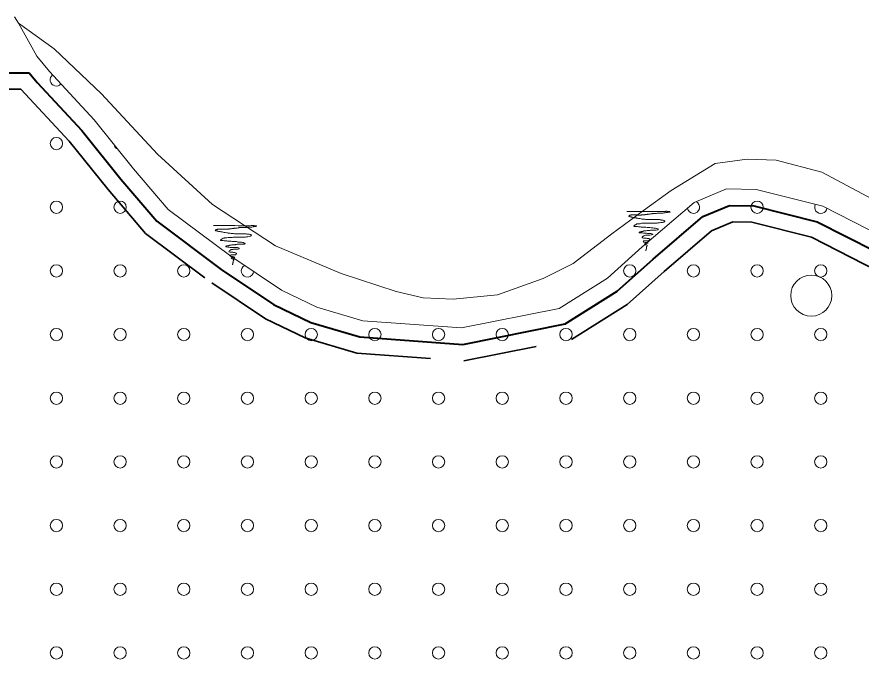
# Model space of a CAD drawing. Extents: x 640121 to 640955, y 6441885 to 6442246.
# Drawn here: x 640687.94 to 640729.02, y 6442171.5 to 6442202.76 of the extents above; entities that cross this region are included whole.
import ezdxf

# ---------------------------------------------------------------- set-up
doc = ezdxf.new("R2010")
doc.units = 0
doc.header["$LTSCALE"] = 1.2
doc.linetypes.add('MEDIUM_DASHED', pattern=[4.5, 3, -1.5])
for name, color, linetype, lineweight in [('31', 7, 'Continuous', 13), ('35', 7, 'Continuous', 35), ('40', 7, 'Continuous', 13), ('43', 7, 'Continuous', 13), ('47', 7, 'Continuous', 13)]:
    doc.layers.add(name, color=color, linetype=linetype, lineweight=lineweight)

msp = doc.modelspace()

# ---------------------------------------------------------------- linework, layer by layer
at = {"layer": '31'}
for points in [[(640687.82, 6442202.76), (640688.01, 6442202.46), (640689.75, 6442201.2), (640692.06, 6442199.01), (640694.78, 6442196.07), (640697.45, 6442193.63), (640700.52, 6442191.61), (640703.71, 6442190.26), (640706.39, 6442189.39), (640707.71, 6442189.09), (640709.17, 6442189.01), (640711.32, 6442189.23), (640713.55, 6442190.03), (640715.01, 6442190.76), (640716.89, 6442192.2), (640718.43, 6442193.34), (640719.78, 6442194.31), (640721.92, 6442195.63), (640723.47, 6442195.83), (640724.88, 6442195.78), (640727.11, 6442195.2), (640731.28, 6442192.97)], [(640688.01, 6442202.46), (640688.91, 6442200.85), (640689.52, 6442200.1), (640691.69, 6442197.75), (640693.61, 6442195.37), (640695.3, 6442193.39), (640698.34, 6442191.11), (640700.82, 6442189.45), (640702.53, 6442188.63), (640704.77, 6442187.97), (640709.58, 6442187.62), (640714.32, 6442188.56), (640716.67, 6442190.04), (640718.37, 6442191.56), (640720.89, 6442193.72), (640722.46, 6442194.39), (640723.91, 6442194.35), (640727.16, 6442193.54), (640731.54, 6442191.31)]]:
    msp.add_lwpolyline(points, dxfattribs=at)
at = {"layer": '35', "lineweight": 40}
msp.add_line((640681.78, 6442200.03), (640688.53, 6442200.04), dxfattribs=at)
at = {"layer": '35', "linetype": 'MEDIUM_DASHED'}
msp.add_line((640681.78, 6442199.23), (640688.13, 6442199.24), dxfattribs=at)
at = {"layer": '35', "lineweight": 40}
msp.add_lwpolyline([(640688.53, 6442200.04), (640688.92, 6442199.57), (640691.09, 6442197.23), (640693, 6442194.86), (640694.75, 6442192.81), (640697.88, 6442190.46), (640700.42, 6442188.76), (640702.24, 6442187.89), (640704.63, 6442187.18), (640709.63, 6442186.81), (640714.62, 6442187.81), (640717.15, 6442189.4), (640718.9, 6442190.96), (640721.32, 6442193.04), (640722.62, 6442193.58), (640723.8, 6442193.56), (640726.88, 6442192.79), (640731.11, 6442190.64)], dxfattribs=at)
at = {"layer": '35', "linetype": 'MEDIUM_DASHED'}
msp.add_lwpolyline([(640688.13, 6442199.24), (640690.48, 6442196.71), (640692.38, 6442194.35), (640694.2, 6442192.22), (640697.42, 6442189.81), (640700.03, 6442188.06), (640701.96, 6442187.14), (640704.48, 6442186.39), (640709.68, 6442186.01), (640714.92, 6442187.05), (640717.64, 6442188.76), (640719.43, 6442190.36), (640721.74, 6442192.35), (640722.77, 6442192.78), (640723.7, 6442192.76), (640726.6, 6442192.04), (640730.68, 6442189.96)], dxfattribs=at)
at = {"layer": '40'}
for points in [[(640717.61, 6442193.29), (640717.64, 6442193.29), (640717.7, 6442193.29), (640717.75, 6442193.29), (640717.76, 6442193.29), (640717.82, 6442193.29), (640717.89, 6442193.29), (640718.06, 6442193.29), (640718.15, 6442193.29), (640718.16, 6442193.29), (640718.18, 6442193.29), (640718.22, 6442193.29), (640718.26, 6442193.29), (640718.31, 6442193.29), (640718.36, 6442193.29), (640718.39, 6442193.29), (640718.43, 6442193.29), (640718.46, 6442193.29), (640718.5, 6442193.29), (640718.54, 6442193.29), (640718.57, 6442193.29), (640718.6, 6442193.29), (640718.65, 6442193.29), (640718.82, 6442193.28), (640718.97, 6442193.28), (640719.02, 6442193.28), (640719.05, 6442193.28), (640719.07, 6442193.28), (640719.09, 6442193.28), (640719.13, 6442193.28), (640719.18, 6442193.28), (640719.2, 6442193.28), (640719.22, 6442193.28), (640719.23, 6442193.28), (640719.25, 6442193.28), (640719.29, 6442193.28), (640719.3, 6442193.28), (640719.33, 6442193.28), (640719.38, 6442193.28), (640719.41, 6442193.28), (640719.44, 6442193.29), (640719.46, 6442193.29), (640719.5, 6442193.29), (640719.51, 6442193.3), (640719.54, 6442193.3), (640719.56, 6442193.3), (640719.58, 6442193.29), (640719.6, 6442193.29), (640719.62, 6442193.28), (640719.64, 6442193.28)], [(640718.38, 6442193.13), (640718.36, 6442193.12), (640718.33, 6442193.12), (640718.31, 6442193.11), (640718.3, 6442193.11), (640718.28, 6442193.11), (640718.25, 6442193.11), (640718.23, 6442193.11), (640718.21, 6442193.11), (640718.17, 6442193.11), (640718.15, 6442193.11), (640718.12, 6442193.12), (640718.1, 6442193.12), (640718.09, 6442193.12), (640718.07, 6442193.12), (640718.04, 6442193.12), (640718.02, 6442193.12), (640717.98, 6442193.12), (640717.97, 6442193.12), (640717.95, 6442193.12), (640717.92, 6442193.12), (640717.9, 6442193.12), (640717.88, 6442193.12), (640717.86, 6442193.12), (640717.83, 6442193.12), (640717.81, 6442193.11), (640717.79, 6442193.1), (640717.77, 6442193.1), (640717.75, 6442193.1), (640717.74, 6442193.09), (640717.73, 6442193.08), (640717.71, 6442193.07), (640717.71, 6442193.05), (640717.71, 6442193.04), (640717.76, 6442193.03), (640717.79, 6442193.03), (640717.81, 6442193.02), (640717.83, 6442193.02), (640717.85, 6442193.01), (640717.86, 6442193.01), (640717.89, 6442193.01), (640717.92, 6442193), (640717.94, 6442192.99), (640717.97, 6442192.98), (640718.01, 6442192.98), (640718.04, 6442192.98), (640718.07, 6442192.97), (640718.09, 6442192.96), (640718.13, 6442192.96), (640718.19, 6442192.95)], [(640719.64, 6442193.28), (640719.66, 6442193.28), (640719.68, 6442193.28), (640719.71, 6442193.28), (640719.72, 6442193.26), (640719.71, 6442193.26), (640719.71, 6442193.26), (640719.69, 6442193.26), (640719.67, 6442193.25), (640719.64, 6442193.25), (640719.62, 6442193.25), (640719.6, 6442193.25), (640719.58, 6442193.24), (640719.56, 6442193.24), (640719.55, 6442193.23), (640719.52, 6442193.23), (640719.48, 6442193.22), (640719.47, 6442193.22), (640719.41, 6442193.22), (640719.38, 6442193.21), (640719.36, 6442193.21), (640719.34, 6442193.2), (640719.32, 6442193.2), (640719.3, 6442193.2), (640719.27, 6442193.2), (640719.25, 6442193.2), (640719.2, 6442193.2), (640719.17, 6442193.2), (640719.13, 6442193.2), (640719.09, 6442193.2), (640719.06, 6442193.19), (640719.03, 6442193.19), (640719, 6442193.19), (640718.97, 6442193.19), (640718.89, 6442193.19), (640718.87, 6442193.19), (640718.85, 6442193.18), (640718.82, 6442193.17), (640718.77, 6442193.17), (640718.73, 6442193.16), (640718.7, 6442193.16), (640718.66, 6442193.16), (640718.63, 6442193.16), (640718.6, 6442193.14), (640718.57, 6442193.14), (640718.56, 6442193.14), (640718.54, 6442193.14), (640718.51, 6442193.14), (640718.49, 6442193.13), (640718.47, 6442193.13), (640718.4, 6442193.13), (640718.38, 6442193.13)], [(640718.79, 6442192.72), (640718.75, 6442192.72), (640718.72, 6442192.72), (640718.67, 6442192.72), (640718.64, 6442192.72), (640718.61, 6442192.72), (640718.57, 6442192.72), (640718.53, 6442192.71), (640718.44, 6442192.71), (640718.4, 6442192.71), (640718.37, 6442192.71), (640718.33, 6442192.71), (640718.27, 6442192.69), (640718.21, 6442192.69), (640718.18, 6442192.69), (640718.15, 6442192.69), (640718.14, 6442192.68), (640718.12, 6442192.68), (640718.1, 6442192.68), (640718.09, 6442192.67), (640718.07, 6442192.66), (640718.06, 6442192.65), (640718.03, 6442192.63), (640718.01, 6442192.62), (640718, 6442192.61), (640717.98, 6442192.6), (640717.98, 6442192.59), (640717.97, 6442192.58), (640717.96, 6442192.57), (640717.97, 6442192.56), (640717.99, 6442192.56), (640718.02, 6442192.56), (640718.04, 6442192.56), (640718.1, 6442192.56), (640718.14, 6442192.55), (640718.19, 6442192.54), (640718.25, 6442192.54), (640718.28, 6442192.54), (640718.31, 6442192.53), (640718.34, 6442192.53), (640718.42, 6442192.53), (640718.49, 6442192.53), (640718.54, 6442192.52), (640718.6, 6442192.51), (640718.67, 6442192.51), (640718.74, 6442192.51), (640718.8, 6442192.49), (640718.84, 6442192.49), (640718.89, 6442192.49), (640718.93, 6442192.48)], [(640718.19, 6442192.95), (640718.26, 6442192.94), (640718.31, 6442192.93), (640718.34, 6442192.92), (640718.39, 6442192.92), (640718.43, 6442192.92), (640718.47, 6442192.91), (640718.5, 6442192.91), (640718.52, 6442192.9), (640718.57, 6442192.9), (640718.6, 6442192.9), (640718.64, 6442192.89), (640718.68, 6442192.89), (640718.72, 6442192.89), (640718.76, 6442192.89), (640718.81, 6442192.89), (640718.84, 6442192.89), (640718.85, 6442192.89), (640718.89, 6442192.89), (640718.93, 6442192.89), (640718.97, 6442192.89), (640719.02, 6442192.89), (640719.06, 6442192.89), (640719.09, 6442192.89), (640719.13, 6442192.89), (640719.15, 6442192.89), (640719.18, 6442192.89), (640719.21, 6442192.89), (640719.24, 6442192.88), (640719.27, 6442192.88), (640719.29, 6442192.87), (640719.36, 6442192.87), (640719.39, 6442192.86), (640719.42, 6442192.84), (640719.44, 6442192.84), (640719.46, 6442192.83), (640719.46, 6442192.81), (640719.45, 6442192.8), (640719.44, 6442192.79), (640719.43, 6442192.78), (640719.42, 6442192.77), (640719.39, 6442192.77), (640719.35, 6442192.75), (640719.28, 6442192.75), (640719.21, 6442192.74), (640719.18, 6442192.73), (640719.13, 6442192.73), (640719.09, 6442192.72), (640719.04, 6442192.72), (640718.97, 6442192.72), (640718.88, 6442192.72), (640718.79, 6442192.72)], [(640697.5, 6442192.6), (640697.53, 6442192.6), (640697.58, 6442192.6), (640697.64, 6442192.6), (640697.65, 6442192.61), (640697.7, 6442192.61), (640697.78, 6442192.61), (640697.94, 6442192.61), (640698.03, 6442192.61), (640698.05, 6442192.61), (640698.07, 6442192.61), (640698.1, 6442192.61), (640698.15, 6442192.61), (640698.2, 6442192.61), (640698.24, 6442192.61), (640698.27, 6442192.61), (640698.31, 6442192.61), (640698.35, 6442192.61), (640698.39, 6442192.61), (640698.43, 6442192.6), (640698.45, 6442192.6), (640698.49, 6442192.6), (640698.54, 6442192.6), (640698.7, 6442192.59), (640698.86, 6442192.59), (640698.91, 6442192.59), (640698.94, 6442192.59), (640698.96, 6442192.59), (640698.98, 6442192.59), (640699.02, 6442192.59), (640699.06, 6442192.59), (640699.09, 6442192.59), (640699.11, 6442192.59), (640699.12, 6442192.59), (640699.14, 6442192.59), (640699.17, 6442192.59), (640699.19, 6442192.59), (640699.21, 6442192.59), (640699.26, 6442192.59), (640699.29, 6442192.59), (640699.33, 6442192.6), (640699.35, 6442192.61), (640699.38, 6442192.61), (640699.4, 6442192.61), (640699.42, 6442192.61), (640699.45, 6442192.61), (640699.47, 6442192.61), (640699.48, 6442192.6), (640699.51, 6442192.59), (640699.53, 6442192.59)], [(640698.27, 6442192.44), (640698.25, 6442192.43), (640698.22, 6442192.43), (640698.2, 6442192.43), (640698.18, 6442192.43), (640698.16, 6442192.43), (640698.14, 6442192.43), (640698.12, 6442192.43), (640698.09, 6442192.43), (640698.06, 6442192.43), (640698.04, 6442192.43), (640698.01, 6442192.43), (640697.99, 6442192.43), (640697.97, 6442192.43), (640697.95, 6442192.43), (640697.93, 6442192.43), (640697.91, 6442192.43), (640697.87, 6442192.43), (640697.85, 6442192.43), (640697.83, 6442192.43), (640697.8, 6442192.43), (640697.79, 6442192.43), (640697.76, 6442192.43), (640697.74, 6442192.43), (640697.72, 6442192.43), (640697.7, 6442192.43), (640697.68, 6442192.41), (640697.65, 6442192.41), (640697.64, 6442192.41), (640697.62, 6442192.4), (640697.61, 6442192.4), (640697.6, 6442192.38), (640697.59, 6442192.37), (640697.6, 6442192.35), (640697.65, 6442192.34), (640697.68, 6442192.34), (640697.7, 6442192.33), (640697.72, 6442192.33), (640697.74, 6442192.32), (640697.75, 6442192.32), (640697.78, 6442192.32), (640697.8, 6442192.31), (640697.82, 6442192.31), (640697.86, 6442192.29), (640697.89, 6442192.29), (640697.93, 6442192.29), (640697.95, 6442192.28), (640697.98, 6442192.28), (640698.02, 6442192.27), (640698.07, 6442192.26)], [(640699.53, 6442192.59), (640699.55, 6442192.59), (640699.57, 6442192.59), (640699.59, 6442192.59), (640699.6, 6442192.58), (640699.59, 6442192.57), (640699.6, 6442192.58), (640699.58, 6442192.57), (640699.56, 6442192.56), (640699.53, 6442192.56), (640699.51, 6442192.56), (640699.48, 6442192.56), (640699.47, 6442192.55), (640699.45, 6442192.55), (640699.44, 6442192.54), (640699.41, 6442192.54), (640699.37, 6442192.53), (640699.35, 6442192.53), (640699.29, 6442192.53), (640699.27, 6442192.52), (640699.25, 6442192.52), (640699.23, 6442192.52), (640699.2, 6442192.52), (640699.18, 6442192.52), (640699.15, 6442192.51), (640699.14, 6442192.51), (640699.08, 6442192.51), (640699.05, 6442192.51), (640699.02, 6442192.51), (640698.97, 6442192.51), (640698.94, 6442192.5), (640698.92, 6442192.5), (640698.89, 6442192.5), (640698.86, 6442192.5), (640698.78, 6442192.5), (640698.76, 6442192.5), (640698.74, 6442192.49), (640698.7, 6442192.49), (640698.66, 6442192.48), (640698.61, 6442192.47), (640698.58, 6442192.47), (640698.54, 6442192.47), (640698.51, 6442192.47), (640698.49, 6442192.46), (640698.46, 6442192.46), (640698.45, 6442192.45), (640698.43, 6442192.45), (640698.4, 6442192.45), (640698.37, 6442192.44), (640698.36, 6442192.44), (640698.29, 6442192.44), (640698.27, 6442192.44)], [(640718.93, 6442192.48), (640718.96, 6442192.48), (640718.98, 6442192.48), (640719.02, 6442192.47), (640719.06, 6442192.46), (640719.08, 6442192.45), (640719.11, 6442192.44), (640719.14, 6442192.44), (640719.15, 6442192.43), (640719.15, 6442192.41), (640719.14, 6442192.4), (640719.13, 6442192.39), (640719.11, 6442192.39), (640719.05, 6442192.38), (640719.02, 6442192.38), (640719, 6442192.38), (640718.97, 6442192.38), (640718.93, 6442192.38), (640718.88, 6442192.38), (640718.86, 6442192.38), (640718.84, 6442192.38), (640718.77, 6442192.38), (640718.73, 6442192.36), (640718.72, 6442192.36), (640718.69, 6442192.36), (640718.67, 6442192.36), (640718.64, 6442192.36), (640718.6, 6442192.36), (640718.56, 6442192.35), (640718.52, 6442192.35), (640718.49, 6442192.34), (640718.47, 6442192.34), (640718.45, 6442192.34), (640718.43, 6442192.33), (640718.4, 6442192.33), (640718.39, 6442192.32), (640718.36, 6442192.32), (640718.35, 6442192.31), (640718.33, 6442192.31), (640718.31, 6442192.3), (640718.28, 6442192.3), (640718.25, 6442192.29), (640718.22, 6442192.28), (640718.21, 6442192.27), (640718.21, 6442192.24), (640718.23, 6442192.24), (640718.27, 6442192.24), (640718.31, 6442192.24), (640718.36, 6442192.24), (640718.38, 6442192.24), (640718.43, 6442192.23), (640718.46, 6442192.23)], [(640698.68, 6442192.03), (640698.64, 6442192.03), (640698.6, 6442192.03), (640698.56, 6442192.03), (640698.53, 6442192.03), (640698.5, 6442192.03), (640698.46, 6442192.03), (640698.42, 6442192.02), (640698.33, 6442192.02), (640698.28, 6442192.02), (640698.26, 6442192.02), (640698.22, 6442192.02), (640698.16, 6442192.01), (640698.09, 6442192.01), (640698.07, 6442192), (640698.04, 6442192), (640698.03, 6442191.99), (640698.01, 6442191.99), (640697.99, 6442191.99), (640697.97, 6442191.98), (640697.95, 6442191.98), (640697.94, 6442191.96), (640697.91, 6442191.95), (640697.89, 6442191.93), (640697.89, 6442191.92), (640697.87, 6442191.92), (640697.86, 6442191.9), (640697.85, 6442191.89), (640697.85, 6442191.88), (640697.86, 6442191.87), (640697.88, 6442191.87), (640697.91, 6442191.87), (640697.93, 6442191.87), (640697.98, 6442191.87), (640698.03, 6442191.86), (640698.07, 6442191.86), (640698.13, 6442191.85), (640698.16, 6442191.85), (640698.19, 6442191.84), (640698.22, 6442191.84), (640698.31, 6442191.84), (640698.37, 6442191.84), (640698.43, 6442191.83), (640698.48, 6442191.83), (640698.55, 6442191.82), (640698.63, 6442191.82), (640698.69, 6442191.8), (640698.73, 6442191.8), (640698.78, 6442191.8), (640698.82, 6442191.8)], [(640698.07, 6442192.26), (640698.15, 6442192.25), (640698.19, 6442192.24), (640698.22, 6442192.23), (640698.27, 6442192.23), (640698.32, 6442192.23), (640698.36, 6442192.22), (640698.39, 6442192.22), (640698.41, 6442192.21), (640698.45, 6442192.21), (640698.48, 6442192.21), (640698.52, 6442192.2), (640698.57, 6442192.2), (640698.6, 6442192.2), (640698.65, 6442192.2), (640698.69, 6442192.2), (640698.72, 6442192.2), (640698.74, 6442192.2), (640698.78, 6442192.2), (640698.81, 6442192.2), (640698.85, 6442192.2), (640698.9, 6442192.2), (640698.94, 6442192.2), (640698.97, 6442192.2), (640699.02, 6442192.2), (640699.03, 6442192.2), (640699.06, 6442192.2), (640699.09, 6442192.2), (640699.12, 6442192.19), (640699.15, 6442192.19), (640699.18, 6442192.19), (640699.24, 6442192.18), (640699.27, 6442192.17), (640699.3, 6442192.16), (640699.33, 6442192.15), (640699.35, 6442192.14), (640699.35, 6442192.13), (640699.34, 6442192.11), (640699.33, 6442192.1), (640699.32, 6442192.1), (640699.3, 6442192.08), (640699.28, 6442192.08), (640699.24, 6442192.07), (640699.17, 6442192.06), (640699.1, 6442192.05), (640699.06, 6442192.04), (640699.02, 6442192.04), (640698.97, 6442192.04), (640698.93, 6442192.04), (640698.86, 6442192.03), (640698.76, 6442192.03), (640698.68, 6442192.03)], [(640718.46, 6442192.23), (640718.47, 6442192.23), (640718.49, 6442192.23), (640718.52, 6442192.23), (640718.55, 6442192.23), (640718.57, 6442192.23), (640718.63, 6442192.22), (640718.67, 6442192.22), (640718.69, 6442192.22), (640718.71, 6442192.22), (640718.73, 6442192.22), (640718.76, 6442192.22), (640718.79, 6442192.21), (640718.81, 6442192.2), (640718.84, 6442192.2), (640718.86, 6442192.19), (640718.88, 6442192.18), (640718.88, 6442192.16), (640718.82, 6442192.15), (640718.74, 6442192.14), (640718.71, 6442192.14), (640718.66, 6442192.14), (640718.63, 6442192.14), (640718.59, 6442192.14), (640718.55, 6442192.13), (640718.52, 6442192.13), (640718.48, 6442192.12), (640718.44, 6442192.1), (640718.43, 6442192.09), (640718.4, 6442192.08), (640718.39, 6442192.06), (640718.38, 6442192.05), (640718.37, 6442192.03), (640718.36, 6442192.02), (640718.37, 6442192.01), (640718.4, 6442192), (640718.43, 6442191.99), (640718.5, 6442191.99), (640718.55, 6442191.99), (640718.58, 6442191.98), (640718.61, 6442191.97), (640718.64, 6442191.97), (640718.69, 6442191.97), (640718.73, 6442191.95), (640718.73, 6442191.93), (640718.73, 6442191.91), (640718.72, 6442191.9), (640718.69, 6442191.87), (640718.67, 6442191.86), (640718.64, 6442191.86), (640718.6, 6442191.86), (640718.55, 6442191.86), (640718.52, 6442191.86), (640718.48, 6442191.86), (640718.43, 6442191.85), (640718.43, 6442191.83), (640718.42, 6442191.82), (640718.43, 6442191.81), (640718.45, 6442191.8), (640718.51, 6442191.78), (640718.55, 6442191.78), (640718.57, 6442191.77), (640718.6, 6442191.76), (640718.63, 6442191.76), (640718.65, 6442191.75), (640718.64, 6442191.74), (640718.61, 6442191.74), (640718.57, 6442191.73), (640718.52, 6442191.73), (640718.51, 6442191.73), (640718.49, 6442191.72), (640718.49, 6442191.7), (640718.5, 6442191.69), (640718.51, 6442191.68), (640718.53, 6442191.67), (640718.55, 6442191.66), (640718.58, 6442191.66), (640718.61, 6442191.65), (640718.61, 6442191.63), (640718.6, 6442191.61), (640718.6, 6442191.6), (640718.58, 6442191.58), (640718.57, 6442191.57), (640718.57, 6442191.54), (640718.57, 6442191.52), (640718.57, 6442191.5), (640718.57, 6442191.48), (640718.57, 6442191.46), (640718.56, 6442191.45), (640718.55, 6442191.42), (640718.55, 6442191.4), (640718.55, 6442191.38), (640718.55, 6442191.37), (640718.55, 6442191.39)], [(640698.82, 6442191.8), (640698.84, 6442191.8), (640698.87, 6442191.79), (640698.91, 6442191.78), (640698.94, 6442191.77), (640698.97, 6442191.76), (640698.99, 6442191.75), (640699.02, 6442191.75), (640699.03, 6442191.74), (640699.04, 6442191.72), (640699.03, 6442191.71), (640699.02, 6442191.71), (640699, 6442191.7), (640698.94, 6442191.69), (640698.91, 6442191.69), (640698.89, 6442191.69), (640698.85, 6442191.69), (640698.81, 6442191.69), (640698.77, 6442191.69), (640698.75, 6442191.69), (640698.72, 6442191.69), (640698.66, 6442191.69), (640698.62, 6442191.68), (640698.6, 6442191.68), (640698.57, 6442191.68), (640698.55, 6442191.67), (640698.52, 6442191.67), (640698.48, 6442191.67), (640698.45, 6442191.66), (640698.4, 6442191.66), (640698.37, 6442191.65), (640698.36, 6442191.65), (640698.33, 6442191.65), (640698.31, 6442191.65), (640698.28, 6442191.65), (640698.28, 6442191.63), (640698.25, 6442191.63), (640698.24, 6442191.62), (640698.22, 6442191.62), (640698.19, 6442191.62), (640698.16, 6442191.61), (640698.13, 6442191.6), (640698.11, 6442191.59), (640698.1, 6442191.58), (640698.1, 6442191.56), (640698.12, 6442191.56), (640698.15, 6442191.56), (640698.2, 6442191.55), (640698.24, 6442191.55), (640698.27, 6442191.55), (640698.31, 6442191.54), (640698.34, 6442191.54)], [(640698.34, 6442191.54), (640698.36, 6442191.54), (640698.37, 6442191.54), (640698.4, 6442191.54), (640698.44, 6442191.54), (640698.46, 6442191.54), (640698.51, 6442191.53), (640698.55, 6442191.53), (640698.57, 6442191.53), (640698.6, 6442191.53), (640698.61, 6442191.53), (640698.64, 6442191.53), (640698.67, 6442191.53), (640698.7, 6442191.51), (640698.72, 6442191.51), (640698.75, 6442191.5), (640698.76, 6442191.5), (640698.76, 6442191.47), (640698.7, 6442191.46), (640698.63, 6442191.45), (640698.6, 6442191.45), (640698.54, 6442191.45), (640698.51, 6442191.45), (640698.48, 6442191.45), (640698.44, 6442191.44), (640698.4, 6442191.44), (640698.37, 6442191.43), (640698.33, 6442191.41), (640698.31, 6442191.4), (640698.29, 6442191.39), (640698.28, 6442191.38), (640698.27, 6442191.36), (640698.26, 6442191.35), (640698.25, 6442191.33), (640698.26, 6442191.32), (640698.28, 6442191.32), (640698.32, 6442191.3), (640698.39, 6442191.3), (640698.44, 6442191.3), (640698.47, 6442191.29), (640698.49, 6442191.29), (640698.53, 6442191.29), (640698.57, 6442191.28), (640698.62, 6442191.26), (640698.62, 6442191.24), (640698.61, 6442191.22), (640698.61, 6442191.21), (640698.57, 6442191.18), (640698.55, 6442191.17), (640698.52, 6442191.17), (640698.48, 6442191.17), (640698.44, 6442191.17), (640698.4, 6442191.17), (640698.36, 6442191.17), (640698.32, 6442191.16), (640698.31, 6442191.14), (640698.31, 6442191.13), (640698.31, 6442191.12), (640698.33, 6442191.11), (640698.39, 6442191.09), (640698.43, 6442191.09), (640698.46, 6442191.08), (640698.49, 6442191.08), (640698.52, 6442191.07), (640698.54, 6442191.06), (640698.52, 6442191.05), (640698.49, 6442191.05), (640698.46, 6442191.05), (640698.41, 6442191.04), (640698.39, 6442191.04), (640698.37, 6442191.03), (640698.37, 6442191.01), (640698.39, 6442191), (640698.4, 6442190.99), (640698.42, 6442190.98), (640698.44, 6442190.97), (640698.47, 6442190.97), (640698.49, 6442190.96), (640698.5, 6442190.94), (640698.49, 6442190.93), (640698.48, 6442190.91), (640698.47, 6442190.89), (640698.46, 6442190.88), (640698.46, 6442190.85), (640698.46, 6442190.83), (640698.46, 6442190.81), (640698.45, 6442190.79), (640698.45, 6442190.77), (640698.45, 6442190.76), (640698.44, 6442190.73), (640698.43, 6442190.72), (640698.43, 6442190.69), (640698.43, 6442190.69), (640698.43, 6442190.7)]]:
    msp.add_lwpolyline(points, dxfattribs=at)
at = {"layer": '43'}
for centre in [(640689.857, 6442196.595), (640689.857, 6442193.495), (640692.957, 6442193.495), (640723.957, 6442193.495), (640689.857, 6442190.395), (640692.957, 6442190.395), (640696.057, 6442190.395), (640717.757, 6442190.395), (640720.857, 6442190.395), (640723.957, 6442190.395), (640727.057, 6442190.395), (640689.857, 6442187.295), (640692.957, 6442187.295), (640696.057, 6442187.295), (640699.157, 6442187.295), (640702.257, 6442187.295), (640705.357, 6442187.295), (640708.457, 6442187.295), (640711.557, 6442187.295), (640714.657, 6442187.295), (640717.757, 6442187.295), (640720.857, 6442187.295), (640723.957, 6442187.295), (640727.057, 6442187.295), (640689.857, 6442184.195), (640692.957, 6442184.195), (640696.057, 6442184.195), (640699.157, 6442184.195), (640702.257, 6442184.195), (640705.357, 6442184.195), (640708.457, 6442184.195), (640711.557, 6442184.195), (640714.657, 6442184.195), (640717.757, 6442184.195), (640720.857, 6442184.195), (640723.957, 6442184.195), (640727.057, 6442184.195), (640689.857, 6442181.095), (640692.957, 6442181.095), (640696.057, 6442181.095), (640699.157, 6442181.095), (640702.257, 6442181.095), (640705.357, 6442181.095), (640708.457, 6442181.095), (640711.557, 6442181.095), (640714.657, 6442181.095), (640717.757, 6442181.095), (640720.857, 6442181.095), (640723.957, 6442181.095), (640727.057, 6442181.095), (640689.857, 6442177.995), (640692.957, 6442177.995), (640696.057, 6442177.995), (640699.157, 6442177.995), (640702.257, 6442177.995), (640705.357, 6442177.995), (640708.457, 6442177.995), (640711.557, 6442177.995), (640714.657, 6442177.995), (640717.757, 6442177.995), (640720.857, 6442177.995), (640723.957, 6442177.995), (640727.057, 6442177.995), (640689.857, 6442174.895), (640692.957, 6442174.895), (640696.057, 6442174.895), (640699.157, 6442174.895), (640702.257, 6442174.895), (640705.357, 6442174.895), (640708.457, 6442174.895), (640711.557, 6442174.895), (640714.657, 6442174.895), (640717.757, 6442174.895), (640720.857, 6442174.895), (640723.957, 6442174.895), (640727.057, 6442174.895), (640689.857, 6442171.795), (640692.957, 6442171.795), (640696.057, 6442171.795), (640699.157, 6442171.795), (640702.257, 6442171.795), (640705.357, 6442171.795), (640708.457, 6442171.795), (640711.557, 6442171.795), (640714.657, 6442171.795), (640717.757, 6442171.795), (640720.857, 6442171.795), (640723.957, 6442171.795), (640727.057, 6442171.795)]:
    msp.add_circle(centre, 0.3, dxfattribs=at)
for centre, start, end in [((640689.857, 6442199.695), 127.4882, 318.104), ((640692.957, 6442196.595), 187.8112, 249.9766), ((640720.857, 6442193.495), 190.1957, 64.1735), ((640727.057, 6442193.495), 151.8582, 350.7836), ((640699.157, 6442190.395), 117.4511, 354.9558)]:
    msp.add_arc(centre, 0.3, start, end, dxfattribs=at)
at = {"layer": '47'}
msp.add_circle((640726.591, 6442189.19), 1, dxfattribs=at)

doc.saveas('drawing.dxf')
